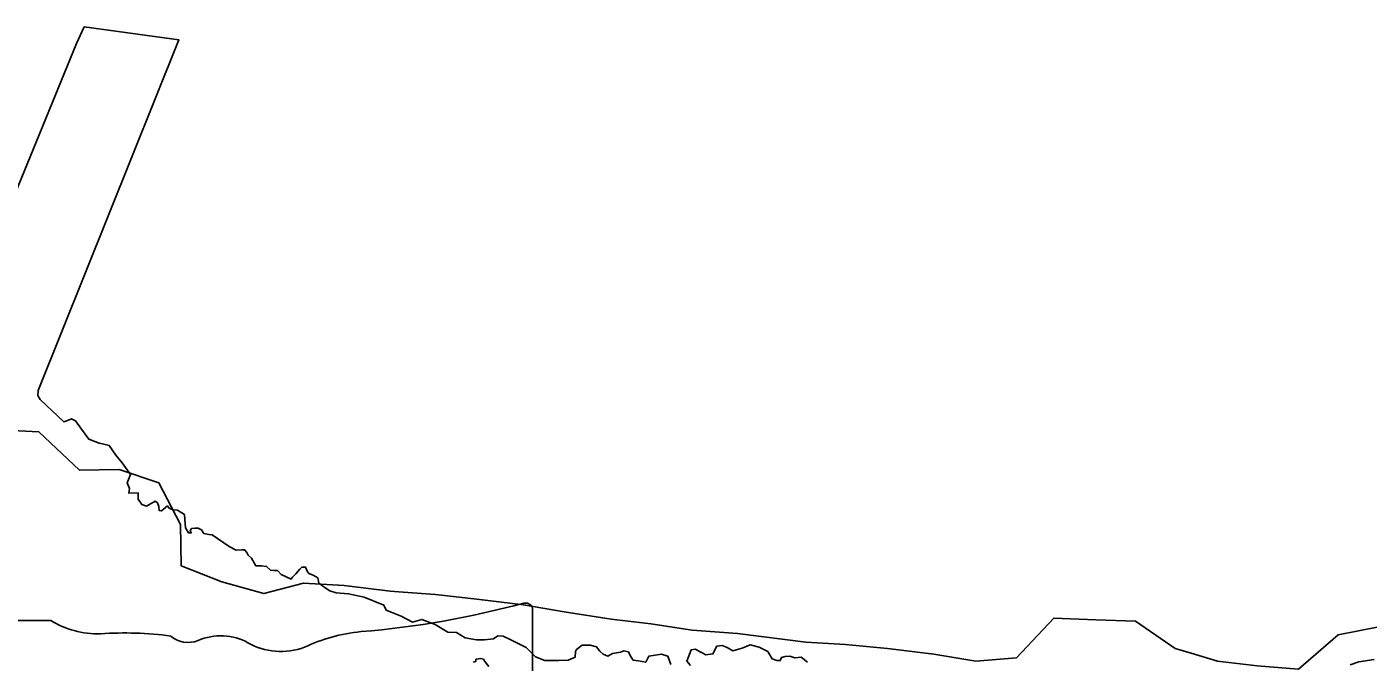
# Model space of a CAD drawing. Extents: x 0 to 34, y 0 to 22.
# Drawn here: x 3.7174 to 4.0374, y 18.4099 to 18.5614 of the extents above; entities that cross this region are included whole.
import ezdxf

# ---------------------------------------------------------------- set-up
doc = ezdxf.new("R2010")
doc.units = 0
for name, color, linetype in [('GM_X_Corporation', 7, 'Continuous'), ('GM_X_Major_Lake', 7, 'Continuous'), ('GM_X_Minor_River', 7, 'Continuous'), ('GM_X_State_Shield', 7, 'Continuous')]:
    doc.layers.add(name, color=color, linetype=linetype)

msp = doc.modelspace()

# ---------------------------------------------------------------- linework, layer by layer
at = {"layer": 'GM_X_Corporation'}
for points in [[(3.87105, 18.40941), (3.87031, 18.41133), (3.86882, 18.41184), (3.86581, 18.4114), (3.86507, 18.40993), (3.86337, 18.41022), (3.86204, 18.41044), (3.86145, 18.4114), (3.86093, 18.41236), (3.85982, 18.41266), (3.85901, 18.41229), (3.85716, 18.412), (3.85605, 18.4114), (3.85487, 18.41185), (3.85413, 18.41259), (3.85332, 18.41362), (3.85184, 18.41399), (3.84991, 18.41399), (3.84851, 18.41296), (3.84829, 18.41251), (3.84822, 18.41111), (3.84659, 18.41044), (3.8443, 18.4103), (3.84097, 18.4103), (3.83875, 18.41118), (3.83654, 18.41347), (3.83269, 18.41532), (3.83107, 18.41614), (3.82974, 18.41621), (3.82878, 18.41547), (3.82656, 18.41525), (3.82471, 18.41525), (3.82198, 18.41577), (3.81991, 18.41702), (3.81784, 18.4171), (3.81481, 18.41895), (3.81163, 18.42013), (3.80941, 18.41946), (3.80675, 18.42094), (3.80313, 18.42234), (3.80261, 18.42353), (3.79788, 18.42545), (3.79419, 18.42626), (3.79122, 18.42643), (3.78968, 18.42693), (3.78882, 18.42754), (3.78709, 18.42878), (3.78687, 18.43003), (3.78576, 18.4307), (3.78473, 18.43107), (3.78428, 18.43166), (3.78391, 18.43262), (3.78303, 18.43262), (3.78258, 18.4321), (3.78155, 18.43099), (3.78081, 18.43018), (3.78044, 18.42974), (3.77808, 18.43084), (3.77719, 18.4318), (3.7763, 18.4318), (3.77556, 18.43188), (3.7746, 18.43276), (3.77342, 18.43291), (3.77201, 18.43291), (3.77105, 18.43476), (3.77024, 18.43543), (3.76994, 18.43609), (3.76935, 18.43676), (3.76869, 18.43676), (3.76736, 18.43668), (3.76566, 18.4375), (3.76167, 18.4403), (3.76085, 18.44038), (3.75967, 18.4406), (3.75908, 18.44149), (3.75827, 18.44186), (3.75753, 18.44186), (3.75672, 18.44178), (3.75642, 18.44134), (3.75664, 18.44075), (3.75598, 18.44075), (3.75524, 18.442), (3.75509, 18.444), (3.75502, 18.44511), (3.75339, 18.44622), (3.75235, 18.44629), (3.75139, 18.44666), (3.75095, 18.44718), (3.74954, 18.446), (3.74895, 18.44614), (3.74891, 18.44705), (3.74858, 18.44792), (3.74807, 18.44829), (3.746, 18.4471), (3.74482, 18.44755), (3.744, 18.44881), (3.744, 18.45028), (3.74179, 18.45021), (3.74193, 18.45132), (3.74139, 18.45267), (3.74216, 18.45465), (3.74016, 18.45745), (3.73861, 18.4593), (3.73706, 18.46159), (3.7358, 18.46196), (3.73469, 18.46218), (3.73218, 18.46314), (3.73048, 18.46551), (3.729, 18.4675), (3.72804, 18.46795), (3.72737, 18.46765), (3.72627, 18.46721), (3.72057, 18.4726), (3.72005, 18.47356), (3.72013, 18.47475), (3.75369, 18.55834), (3.73107, 18.56144), (3.72929, 18.55745), (3.70136, 18.48946)], [(3.70136, 18.48946), (3.72929, 18.55745), (3.73107, 18.56144), (3.75369, 18.55834), (3.72013, 18.47475), (3.72005, 18.47356), (3.72057, 18.4726), (3.72627, 18.46721), (3.72737, 18.46765), (3.72804, 18.46795), (3.729, 18.4675), (3.73048, 18.46551), (3.73218, 18.46314), (3.73469, 18.46218), (3.7358, 18.46196), (3.73706, 18.46159), (3.73861, 18.4593), (3.74016, 18.45745), (3.74216, 18.45465), (3.74139, 18.45267), (3.74193, 18.45132), (3.74179, 18.45021), (3.744, 18.45028), (3.744, 18.44881), (3.74482, 18.44755), (3.746, 18.4471), (3.74807, 18.44829), (3.74858, 18.44792), (3.74891, 18.44705), (3.74895, 18.44614), (3.74954, 18.446), (3.75095, 18.44718), (3.75139, 18.44666), (3.75235, 18.44629), (3.75339, 18.44622), (3.75502, 18.44511), (3.75509, 18.444), (3.75524, 18.442), (3.75598, 18.44075), (3.75664, 18.44075), (3.75642, 18.44134), (3.75672, 18.44178), (3.75753, 18.44186), (3.75827, 18.44186), (3.75908, 18.44149), (3.75967, 18.4406), (3.76085, 18.44038), (3.76167, 18.4403), (3.76566, 18.4375), (3.76736, 18.43668), (3.76869, 18.43676), (3.76935, 18.43676), (3.76994, 18.43609), (3.77024, 18.43543), (3.77105, 18.43476), (3.77201, 18.43291), (3.77342, 18.43291), (3.7746, 18.43276), (3.77556, 18.43188), (3.7763, 18.4318), (3.77719, 18.4318), (3.77808, 18.43084), (3.78044, 18.42974), (3.78081, 18.43018), (3.78155, 18.43099), (3.78258, 18.4321), (3.78303, 18.43262), (3.78391, 18.43262), (3.78428, 18.43166), (3.78473, 18.43107), (3.78576, 18.4307), (3.78687, 18.43003), (3.78709, 18.42878), (3.78882, 18.42754), (3.78968, 18.42693), (3.79122, 18.42643), (3.79419, 18.42626), (3.79788, 18.42545), (3.80261, 18.42353), (3.80313, 18.42234), (3.80675, 18.42094), (3.80941, 18.41946), (3.81163, 18.42013), (3.81481, 18.41895), (3.81784, 18.4171), (3.81991, 18.41702), (3.82198, 18.41577), (3.82471, 18.41525), (3.82656, 18.41525), (3.82878, 18.41547), (3.82974, 18.41621), (3.83107, 18.41614), (3.83269, 18.41532), (3.83654, 18.41347), (3.83875, 18.41118), (3.84097, 18.4103), (3.8443, 18.4103), (3.84659, 18.41044), (3.84822, 18.41111), (3.84829, 18.41251), (3.84851, 18.41296), (3.84991, 18.41399), (3.85184, 18.41399), (3.85332, 18.41362), (3.85413, 18.41259), (3.85487, 18.41185), (3.85605, 18.4114), (3.85716, 18.412), (3.85901, 18.41229), (3.85982, 18.41266), (3.86093, 18.41236), (3.86145, 18.4114), (3.86204, 18.41044), (3.86337, 18.41022), (3.86507, 18.40993), (3.86581, 18.4114), (3.86882, 18.41184), (3.87031, 18.41133), (3.87105, 18.40941)], [(3.70136, 18.48946), (3.72929, 18.55745), (3.73107, 18.56144), (3.75369, 18.55834), (3.72013, 18.47475), (3.72005, 18.47356), (3.72057, 18.4726), (3.72627, 18.46721), (3.72737, 18.46765), (3.72804, 18.46795), (3.729, 18.4675), (3.73048, 18.46551), (3.73218, 18.46314), (3.73469, 18.46218), (3.7358, 18.46196), (3.73706, 18.46159), (3.73861, 18.4593), (3.74016, 18.45745), (3.74216, 18.45465), (3.74139, 18.45267), (3.74193, 18.45132), (3.74179, 18.45021), (3.744, 18.45028), (3.744, 18.44881), (3.74482, 18.44755), (3.746, 18.4471), (3.74807, 18.44829), (3.74858, 18.44792), (3.74891, 18.44705), (3.74895, 18.44614), (3.74954, 18.446), (3.75095, 18.44718), (3.75139, 18.44666), (3.75235, 18.44629), (3.75339, 18.44622), (3.75502, 18.44511), (3.75509, 18.444), (3.75524, 18.442), (3.75598, 18.44075), (3.75664, 18.44075), (3.75642, 18.44134), (3.75672, 18.44178), (3.75753, 18.44186), (3.75827, 18.44186), (3.75908, 18.44149), (3.75967, 18.4406), (3.76085, 18.44038), (3.76167, 18.4403), (3.76566, 18.4375), (3.76736, 18.43668), (3.76869, 18.43676), (3.76935, 18.43676), (3.76994, 18.43609), (3.77024, 18.43543), (3.77105, 18.43476), (3.77201, 18.43291), (3.77342, 18.43291), (3.7746, 18.43276), (3.77556, 18.43188), (3.7763, 18.4318), (3.77719, 18.4318), (3.77808, 18.43084), (3.78044, 18.42974), (3.78081, 18.43018), (3.78155, 18.43099), (3.78258, 18.4321), (3.78303, 18.43262), (3.78391, 18.43262), (3.78428, 18.43166), (3.78473, 18.43107), (3.78576, 18.4307), (3.78687, 18.43003), (3.78709, 18.42878), (3.78882, 18.42754), (3.78968, 18.42693), (3.79122, 18.42643), (3.79419, 18.42626), (3.79788, 18.42545), (3.80261, 18.42353), (3.80313, 18.42234), (3.80675, 18.42094), (3.80941, 18.41946), (3.81163, 18.42013), (3.81481, 18.41895), (3.81784, 18.4171), (3.81991, 18.41702), (3.82198, 18.41577), (3.82471, 18.41525), (3.82656, 18.41525), (3.82878, 18.41547), (3.82974, 18.41621), (3.83107, 18.41614), (3.83269, 18.41532), (3.83654, 18.41347), (3.83875, 18.41118), (3.84097, 18.4103), (3.8443, 18.4103), (3.84659, 18.41044), (3.84822, 18.41111), (3.84829, 18.41251), (3.84851, 18.41296), (3.84991, 18.41399), (3.85184, 18.41399), (3.85332, 18.41362), (3.85413, 18.41259), (3.85487, 18.41185), (3.85605, 18.4114), (3.85716, 18.412), (3.85901, 18.41229), (3.85982, 18.41266), (3.86093, 18.41236), (3.86145, 18.4114), (3.86204, 18.41044), (3.86337, 18.41022), (3.86507, 18.40993), (3.86581, 18.4114), (3.86882, 18.41184), (3.87031, 18.41133), (3.87105, 18.40941)], [(3.90365, 18.40993), (3.90217, 18.41111), (3.90062, 18.41096), (3.89943, 18.4114), (3.89833, 18.41126), (3.89744, 18.41104), (3.89715, 18.4103), (3.89633, 18.4103), (3.89522, 18.41074), (3.89419, 18.41244), (3.89212, 18.41355), (3.88997, 18.41407), (3.88805, 18.41325), (3.88584, 18.41266), (3.88451, 18.4134), (3.88328, 18.41394), (3.88201, 18.41375), (3.8811, 18.41192), (3.8794, 18.4117), (3.87852, 18.41214), (3.87686, 18.41301), (3.87587, 18.41287), (3.8749, 18.41015), (3.87571, 18.40912)], [(3.87571, 18.40912), (3.8749, 18.41015), (3.87587, 18.41287), (3.87686, 18.41301), (3.87852, 18.41214), (3.8794, 18.4117), (3.8811, 18.41192), (3.88201, 18.41375), (3.88328, 18.41394), (3.88451, 18.4134), (3.88584, 18.41266), (3.88805, 18.41325), (3.88997, 18.41407), (3.89212, 18.41355), (3.89419, 18.41244), (3.89522, 18.41074), (3.89633, 18.4103), (3.89715, 18.4103), (3.89744, 18.41104), (3.89833, 18.41126), (3.89943, 18.4114), (3.90062, 18.41096), (3.90217, 18.41111), (3.90365, 18.40993)], [(3.87571, 18.40912), (3.8749, 18.41015), (3.87587, 18.41287), (3.87686, 18.41301), (3.87852, 18.41214), (3.8794, 18.4117), (3.8811, 18.41192), (3.88201, 18.41375), (3.88328, 18.41394), (3.88451, 18.4134), (3.88584, 18.41266), (3.88805, 18.41325), (3.88997, 18.41407), (3.89212, 18.41355), (3.89419, 18.41244), (3.89522, 18.41074), (3.89633, 18.4103), (3.89715, 18.4103), (3.89744, 18.41104), (3.89833, 18.41126), (3.89943, 18.4114), (3.90062, 18.41096), (3.90217, 18.41111), (3.90365, 18.40993)], [(4.03883, 18.41059), (4.03514, 18.41), (4.03314, 18.40926)], [(4.03314, 18.40926), (4.03514, 18.41), (4.03883, 18.41059)], [(4.03314, 18.40926), (4.03514, 18.41), (4.03883, 18.41059)]]:
    msp.add_lwpolyline(points, dxfattribs=at)
at = {"layer": 'GM_X_Major_Lake'}
for points in [[(3.71235, 18.4653), (3.72029, 18.46483), (3.72996, 18.45571), (3.73944, 18.45591), (3.74892, 18.45268), (3.75404, 18.4428), (3.75423, 18.43293), (3.7639, 18.42913), (3.77395, 18.42628), (3.78343, 18.42876), (3.7931, 18.42819), (3.80409, 18.42686), (3.80721, 18.42664)], [(3.80721, 18.42664), (3.8149, 18.4261), (3.82476, 18.42497), (3.83594, 18.42364), (3.84561, 18.42193), (3.8568, 18.42022), (3.86627, 18.41909), (3.87613, 18.41757), (3.88694, 18.41681), (3.90324, 18.41472), (3.91272, 18.41416), (3.92277, 18.41321), (3.93377, 18.41188), (3.94382, 18.41017), (3.95348, 18.41093), (3.96239, 18.42043), (3.97244, 18.42005), (3.98192, 18.41968), (3.9914, 18.41322), (3.9952, 18.41207)], [(3.9952, 18.41207), (4.00145, 18.41018), (4.01093, 18.40905), (4.02079, 18.40829), (4.03027, 18.41646), (4.03993, 18.41836), (4.05245, 18.42064), (4.06193, 18.42064), (4.07159, 18.42368), (4.08164, 18.42463), (4.09112, 18.42748)]]:
    msp.add_lwpolyline(points, dxfattribs=at)
at = {"layer": 'GM_X_Minor_River'}
msp.add_lwpolyline([(3.82765, 18.40893), (3.8267, 18.41008), (3.82633, 18.41065), (3.82576, 18.41084), (3.82462, 18.41066), (3.82443, 18.41009), (3.82386, 18.40991)], dxfattribs=at)
at = {"layer": 'GM_X_State_Shield'}
for p, q in [((3.83805, 18.37002), (3.83805, 18.42237)), ((3.72314, 18.41989), (3.67488, 18.41989))]:
    msp.add_line(p, q, dxfattribs=at)
for centre, major_axis, start_param, end_param in [((3.77935, 18.5563), (0.17476, 0), 4.814394, 5.042369), ((3.83623, 18.42258), (0.00183, 0), 6.141152, 7.989035), ((3.73464, 18.4315), (0.01852, 0), 4.042523, 4.731795), ((3.74078, 18.36371), (0.06648, 0), 1.404758, 1.657858), ((3.75587, 18.4189), (0.00534, 0), 3.836095, 5.185415), ((3.76371, 18.40733), (0.01111, 0), 0.950623, 2.079405), ((3.80164, 18.38932), (0.03516, 0), 1.699011, 2.107814), ((3.77805, 18.42319), (0.01336, 0), 4.081561, 5.145723)]:
    msp.add_ellipse(centre, major_axis=major_axis, ratio=0.8, start_param=start_param, end_param=end_param, dxfattribs=at)

doc.saveas('drawing.dxf')
